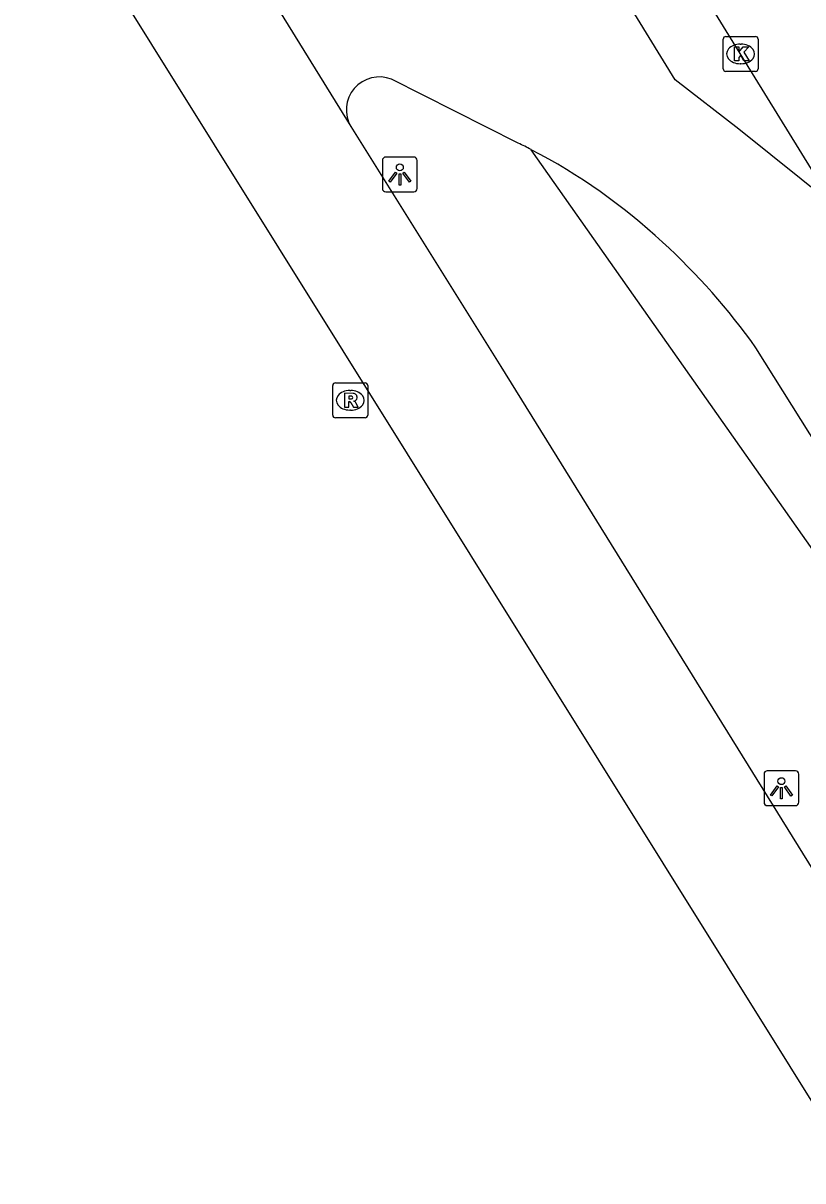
# Model space of a CAD drawing. Extents: x 160379 to 161131, y 383940 to 384849.
# Drawn here: x 160548.86 to 160571.19, y 384425.79 to 384458.93 of the extents above; entities that cross this region are included whole.
import ezdxf

# ---------------------------------------------------------------- set-up
doc = ezdxf.new("R2010")
doc.units = 0
for name, color, linetype in [('IMGEO_Fietspad_open', 7, 'Continuous'), ('IMGEO_Haag', 7, 'Continuous'), ('IMGEO_Kolk', 7, 'Continuous'), ('IMGEO_Lichtpunt', 7, 'Continuous'), ('IMGEO_Rijbaan_lokaal_gesloten', 7, 'Continuous'), ('IMGEO_Rijbaan_lokaal_open', 7, 'Continuous'), ('IMGEO_Rioolput', 7, 'Continuous')]:
    doc.layers.add(name, color=color, linetype=linetype)

msp = doc.modelspace()

# ---------------------------------------------------------------- linework, layer by layer
at = {"layer": 'IMGEO_Fietspad_open'}
msp.add_lwpolyline([(160558.668, 384475.43), (160572.051, 384453.728)], dxfattribs=at)
at = {"layer": 'IMGEO_Haag'}
msp.add_lwpolyline([(160573.564, 384440.884), (160563.406, 384455.307)], dxfattribs=at)
at = {"layer": 'IMGEO_Kolk'}
for p, q in [((160568.903, 384457.622), (160568.903, 384458.474)), ((160568.978, 384458.548), (160569.83, 384458.548)), ((160569.904, 384458.474), (160569.904, 384457.622)), ((160569.391, 384458.328), (160569.416, 384458.328)), ((160569.414, 384457.768), (160569.389, 384457.768)), ((160569.83, 384457.548), (160568.978, 384457.548))]:
    msp.add_line(p, q, dxfattribs=at)
for points in [[(160568.903, 384457.622), (160568.903, 384458.474)], [(160568.978, 384458.548), (160569.83, 384458.548)], [(160569.904, 384458.474), (160569.904, 384457.622)], [(160569.224, 384458.248), (160569.347, 384458.248), (160569.347, 384458.097), (160569.477, 384458.248), (160569.641, 384458.248), (160569.495, 384458.097), (160569.648, 384457.848), (160569.496, 384457.848), (160569.411, 384458.012), (160569.347, 384457.945), (160569.347, 384457.848), (160569.224, 384457.848), (160569.224, 384458.248)], [(160569.83, 384457.548), (160568.978, 384457.548)]]:
    msp.add_lwpolyline(points, dxfattribs=at)
for centre, start, end in [((160568.98, 384458.472), 91.552, 178.448), ((160568.98, 384458.472), 91.552, 178.448), ((160569.828, 384458.472), 1.552, 88.448), ((160569.828, 384458.472), 1.552, 88.448), ((160568.98, 384457.624), 181.552, 268.448), ((160568.98, 384457.624), 181.552, 268.448), ((160569.828, 384457.624), 271.552, 358.448), ((160569.828, 384457.624), 271.552, 358.448)]:
    msp.add_arc(centre, 0.0765, start, end, dxfattribs=at)
for centre, major_axis, ratio, start_param, end_param in [((160569.39, 384458.048), (-0.387, 0.002), 0.722429, 4.712389, 7.853982), ((160569.415, 384458.048), (-0.39, 0.002), 0.717154, 1.570796, 4.712389)]:
    msp.add_ellipse(centre, major_axis=major_axis, ratio=ratio, start_param=start_param, end_param=end_param, dxfattribs=at)
at = {"layer": 'IMGEO_Lichtpunt'}
for p, q in [((160559.144, 384455.001), (160559.144, 384454.194)), ((160559.144, 384455.001), (160559.144, 384454.194)), ((160560.046, 384455.096), (160559.238, 384455.096)), ((160560.046, 384455.096), (160559.238, 384455.096)), ((160560.14, 384454.194), (160560.14, 384455.001)), ((160560.14, 384454.194), (160560.14, 384455.001)), ((160559.238, 384454.1), (160560.046, 384454.1)), ((160559.238, 384454.1), (160560.046, 384454.1)), ((160570.073, 384437.431), (160570.073, 384436.624)), ((160570.073, 384437.431), (160570.073, 384436.624)), ((160570.975, 384437.526), (160570.167, 384437.526)), ((160570.975, 384437.526), (160570.167, 384437.526)), ((160571.069, 384436.624), (160571.069, 384437.431)), ((160571.069, 384436.624), (160571.069, 384437.431)), ((160570.167, 384436.53), (160570.975, 384436.53)), ((160570.167, 384436.53), (160570.975, 384436.53))]:
    msp.add_line(p, q, dxfattribs=at)
for points in [[(160559.518, 384454.665), (160559.557, 384454.637), (160559.369, 384454.375), (160559.331, 384454.402), (160559.518, 384454.665)], [(160559.62, 384454.617), (160559.667, 384454.617), (160559.667, 384454.295), (160559.62, 384454.295), (160559.62, 384454.617)], [(160559.73, 384454.637), (160559.768, 384454.664), (160559.955, 384454.402), (160559.916, 384454.374), (160559.73, 384454.637)], [(160570.447, 384437.095), (160570.486, 384437.067), (160570.298, 384436.805), (160570.26, 384436.832), (160570.447, 384437.095)], [(160570.549, 384437.047), (160570.596, 384437.047), (160570.596, 384436.725), (160570.549, 384436.725), (160570.549, 384437.047)], [(160570.659, 384437.067), (160570.697, 384437.094), (160570.884, 384436.832), (160570.845, 384436.804), (160570.659, 384437.067)]]:
    msp.add_lwpolyline(points, dxfattribs=at)
for centre in [(160559.643, 384454.799), (160570.572, 384437.229)]:
    msp.add_circle(centre, 0.0994, dxfattribs=at)
for centre, start, end in [((160559.238, 384455.001), 90, 180), ((160559.238, 384455.001), 90, 180), ((160560.046, 384455.001), 0, 90), ((160560.046, 384455.001), 0, 90), ((160559.238, 384454.194), 180, 270), ((160559.238, 384454.194), 180, 270), ((160560.046, 384454.194), 270, 0), ((160560.046, 384454.194), 270, 360), ((160570.167, 384437.431), 90, 180), ((160570.167, 384437.431), 90, 180), ((160570.975, 384437.431), 0, 90), ((160570.975, 384437.431), 0, 90), ((160570.167, 384436.624), 180, 270), ((160570.167, 384436.624), 180, 270), ((160570.975, 384436.624), 270, 0), ((160570.975, 384436.624), 270, 360)]:
    msp.add_arc(centre, 0.0946, start, end, dxfattribs=at)
at = {"layer": 'IMGEO_Rijbaan_lokaal_gesloten'}
for points in [[(160552.03, 384466.009), (160558.242, 384455.966)], [(160635.054, 384325.513), (160590.004, 384398.14), (160582.508, 384410.224), (160574.505, 384423.164), (160548.855, 384464.222)], [(160558.242, 384455.966), (160562.533, 384449.098), (160618.594, 384358.706), (160638.069, 384327.324)]]:
    msp.add_lwpolyline(points, dxfattribs=at)
at = {"layer": 'IMGEO_Rijbaan_lokaal_open'}
for points in [[(160572.051, 384453.728), (160569.353, 384455.899), (160567.529, 384457.31), (160565.701, 384460.284), (160565.663, 384460.343), (160565.374, 384460.82)], [(160563.032, 384455.496), (160559.407, 384457.321)], [(160573.75, 384443.406), (160569.839, 384449.637)]]:
    msp.add_lwpolyline(points, dxfattribs=at)
for centre, radius, start, end in [((160559.054, 384456.446), 0.944, 68.0563, 210.5672), ((160557.688, 384444.457), 12.265, 62.2115, 64.1692), ((160555.543, 384440.144), 17.08, 47.1027, 62.5889), ((160554.317, 384438.605), 19.043, 35.4045, 47.5557)]:
    msp.add_arc(centre, radius, start, end, dxfattribs=at)
at = {"layer": 'IMGEO_Rioolput'}
for p, q in [((160557.722, 384447.706), (160557.722, 384448.558)), ((160557.797, 384448.632), (160558.649, 384448.632)), ((160558.723, 384448.558), (160558.723, 384447.706)), ((160558.21, 384448.412), (160558.235, 384448.412)), ((160558.233, 384447.852), (160558.208, 384447.852)), ((160558.649, 384447.632), (160557.797, 384447.632))]:
    msp.add_line(p, q, dxfattribs=at)
for points in [[(160557.722, 384447.706), (160557.722, 384448.558)], [(160557.797, 384448.632), (160558.649, 384448.632)], [(160558.723, 384448.558), (160558.723, 384447.706)], [(160558.311, 384448.33), (160558.059, 384448.332), (160558.059, 384447.932)], [(160558.237, 384448.251), (160558.183, 384448.251), (160558.183, 384448.17)], [(160558.183, 384448.17), (160558.235, 384448.17)], [(160558.059, 384447.932), (160558.183, 384447.932), (160558.183, 384448.094), (160558.194, 384448.094)], [(160558.241, 384448.065), (160558.312, 384447.932), (160558.452, 384447.932), (160558.387, 384448.058)], [(160558.649, 384447.632), (160557.797, 384447.632)]]:
    msp.add_lwpolyline(points, dxfattribs=at)
for centre, radius, start, end in [((160557.799, 384448.556), 0.0765, 91.552, 178.448), ((160557.799, 384448.556), 0.0765, 91.552, 178.448), ((160558.647, 384448.556), 0.0765, 1.552, 88.448), ((160558.647, 384448.556), 0.0765, 1.552, 88.448), ((160558.219, 384448.359), 0.19, 274.7715, 282.9687), ((160558.243, 384448.155), 0.0964, 77.0061, 93.1865), ((160558.257, 384448.212), 0.0378, 276.6634, 79.6772), ((160558.31, 384448.22), 0.109, 350.3612, 89.416), ((160558.308, 384448.22), 0.112, 277.5842, 350.9817), ((160558.193, 384448.041), 0.0533, 26.0293, 88.6989), ((160558.292, 384448.005), 0.108, 29.5134, 73.7905), ((160557.799, 384447.708), 0.0765, 181.552, 268.448), ((160557.799, 384447.708), 0.0765, 181.552, 268.448), ((160558.647, 384447.708), 0.0765, 271.552, 358.448), ((160558.647, 384447.708), 0.0765, 271.552, 358.448)]:
    msp.add_arc(centre, radius, start, end, dxfattribs=at)
for centre, major_axis, ratio, start_param, end_param in [((160558.209, 384448.132), (-0.387, 0.002), 0.722429, 4.712389, 7.853982), ((160558.234, 384448.132), (-0.39, 0.002), 0.717154, 1.570796, 4.712389)]:
    msp.add_ellipse(centre, major_axis=major_axis, ratio=ratio, start_param=start_param, end_param=end_param, dxfattribs=at)

doc.saveas('drawing.dxf')
